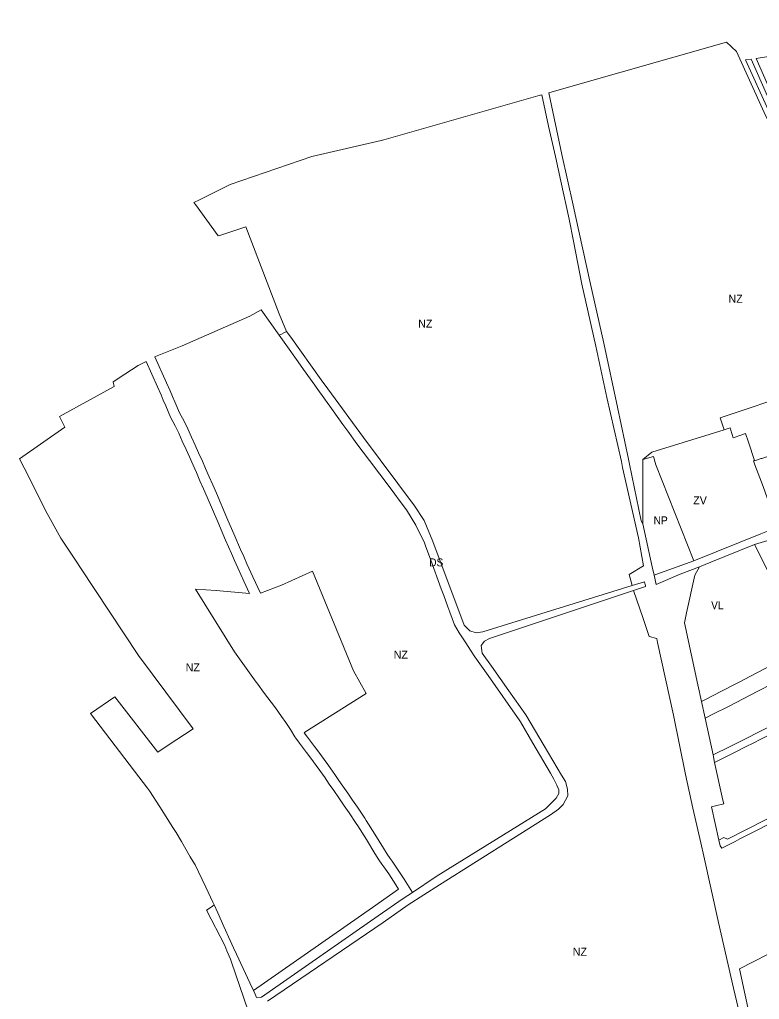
# Model space of a CAD drawing. Extents: x -650451 to -642268, y -1075216 to -1066610.
# Drawn here: x -649748 to -648639, y -1068079 to -1066610 of the extents above; entities that cross this region are included whole.
import ezdxf

# ---------------------------------------------------------------- set-up
doc = ezdxf.new("R2010")
doc.units = 0
doc.header["$LTSCALE"] = 4.8
for name, color, linetype, lineweight in [('11', 7, 'Continuous', 13), ('15', 7, 'Continuous', 13), ('24', 7, 'Continuous', 13), ('3', 7, 'Continuous', 13), ('34', 7, 'Continuous', 13), ('36', 7, 'Continuous', 13), ('40', 7, 'Continuous', 13), ('41', 7, 'Continuous', 13), ('45', 7, 'Continuous', 13), ('46', 7, 'Continuous', 13), ('48', 7, 'Continuous', 13), ('9', 7, 'Continuous', 13)]:
    doc.layers.add(name, color=color, linetype=linetype, lineweight=lineweight)
doc.layers.add('62', color=7, linetype='Continuous')

msp = doc.modelspace()

# ---------------------------------------------------------------- linework, layer by layer
at = {"layer": '11'}
for points in [[(-648611.64, -1067370.835), (-648633.54, -1067309.86), (-648645.88, -1067277.66), (-648648, -1067271.76), (-648646.48, -1067271.25)], [(-648646.48, -1067271.25), (-648646.37, -1067271.59), (-648636.12, -1067268.2), (-648635.22, -1067267.9), (-648628.49, -1067265.56), (-648621.35, -1067266.22), (-648617.66, -1067267.38), (-648614.66, -1067270.04), (-648612.52, -1067272.83), (-648610.22, -1067276.65), (-648595.89, -1067311.15), (-648594.02, -1067322.69), (-648593.64, -1067329.85), (-648593.68, -1067336.24), (-648594.65, -1067345.34), (-648595.34, -1067348.4), (-648596.35, -1067351.93)]]:
    msp.add_lwpolyline(points, dxfattribs=at)
at = {"layer": '15'}
for points in [[(-648708.26, -1067712.07), (-648683.06, -1067699.88), (-648666.59, -1067691.63), (-648660.83, -1067688.75), (-648638.59, -1067677.44), (-648616.23, -1067666.06), (-648607.28, -1067661.48), (-648594.06, -1067654.71), (-648571.81, -1067643.31), (-648566.04, -1067640.39), (-648549.61, -1067632.06), (-648527.31, -1067620.61), (-648504.95, -1067609.19), (-648482.69, -1067597.72), (-648507.31, -1067548.84), (-648518.97, -1067527)], [(-648452.72, -1067657.62), (-648477.94, -1067607.47), (-648500.14, -1067618.94), (-648522.4, -1067630.35), (-648544.55, -1067641.82), (-648566.86, -1067653.13), (-648574.67, -1067657.12), (-648589.17, -1067664.52), (-648611.49, -1067675.9), (-648633.79, -1067687.24), (-648651.39, -1067696.1), (-648655.83, -1067698.33), (-648678.44, -1067709.73), (-648692.17, -1067716.68), (-648706.08, -1067723.56), (-648708.26, -1067712.07)], [(-648699.593, -1067840.046), (-648699.59, -1067840.06), (-648692.08, -1067836.26), (-648686.7, -1067838.45), (-648628.99, -1067808.91), (-648606.09, -1067797.19), (-648584.13, -1067786.06), (-648561.71, -1067774.93), (-648539.31, -1067763.71), (-648516.73, -1067752.57)], [(-648624.76, -1067816.11), (-648645.11, -1067826.48), (-648658.42, -1067833.26), (-648668.085, -1067838.186), (-648675.26, -1067841.84), (-648695.27, -1067852.04)], [(-648695.27, -1067852.04), (-648697.7, -1067848.43), (-648699.621, -1067840.06), (-648699.593, -1067840.046)]]:
    msp.add_lwpolyline(points, dxfattribs=at)
at = {"layer": '24'}
for points in [[(-649358.95, -1067083.25), (-649355.57, -1067081.58), (-649351.87, -1067079.76), (-649349.99, -1067078.84), (-649347.85, -1067077.78)], [(-649159.179, -1067918.309), (-649123.43, -1067894.75), (-648959.69, -1067793.21), (-648943.93, -1067777.06), (-648939.85, -1067770), (-648939.93, -1067764.54), (-648942.46, -1067757.73), (-648947.01, -1067748.74), (-648952.34, -1067739.61), (-648978.53, -1067694.76), (-648997.32, -1067662.6), (-648998.24, -1067661.28), (-649045.77, -1067593.56), (-649065.72, -1067565.13), (-649072.12, -1067555.46), (-649079.32, -1067544.57), (-649087.32, -1067532.31), (-649089.24, -1067529.37), (-649096.29, -1067517.3), (-649103.13, -1067498.5), (-649106.04, -1067490.49), (-649112.33, -1067473.21), (-649115.87, -1067463.47), (-649131.44, -1067420.68), (-649139.36, -1067398.92), (-649140.99, -1067394.43), (-649154.11, -1067368.12), (-649167.95, -1067345.24), (-649178.82, -1067330.78), (-649185.7, -1067321.62), (-649192.72, -1067312.27), (-649223.7, -1067271.04), (-649242.45, -1067246.08), (-649255.97, -1067227.33), (-649263.28, -1067217.2), (-649278.24, -1067196.45), (-649303.71, -1067161.1), (-649305.72, -1067158.32), (-649322.28, -1067134.96), (-649330.45, -1067123.44), (-649349.04, -1067097.21), (-649358.95, -1067083.25)], [(-649347.85, -1067077.78), (-649341.72, -1067086.34), (-649296.02, -1067150.21), (-649286.18, -1067163.62), (-649232.55, -1067236.73), (-649155.84, -1067339.24), (-649141.36, -1067361.14), (-649128.54, -1067392.42), (-649081.51, -1067517.84), (-649073.12, -1067526.28), (-649063.49, -1067529.27), (-649053.79, -1067527.97), (-648829.54, -1067458.42)], [(-648796.8, -1067443.1), (-648787.13, -1067439.58), (-648737.46, -1067421.52), (-648636.68, -1067380.92), (-648611.64, -1067370.835), (-648606.91, -1067368.93)], [(-648554.52, -1067371.95), (-648556.9, -1067372.69), (-648577.58, -1067382.79), (-648591.81, -1067385.65), (-648611.43, -1067386.42), (-648646.13, -1067396.91)], [(-648646.13, -1067396.91), (-648711.76, -1067423.39), (-648728.95, -1067430.33)], [(-648728.95, -1067430.33), (-648757.97, -1067441.51), (-648793.71, -1067456.88), (-648794.7, -1067452.46), (-648795.88, -1067447.21), (-648796.8, -1067443.1)], [(-648829.54, -1067458.42), (-648811.4, -1067452.79), (-648811.21, -1067453.52), (-648809.97, -1067458.52), (-648809.65, -1067459.77), (-648827.86, -1067465.86)], [(-648827.86, -1067465.86), (-649043.58, -1067537.95), (-649051.36, -1067541.81), (-649056.25, -1067548.45), (-649054.62, -1067560), (-649040.88, -1067579.35), (-649014.81, -1067616.11), (-648989.29, -1067652.07), (-648961.65, -1067698.67), (-648935.54, -1067742.7), (-648929.93, -1067752.22), (-648926.79, -1067763.65), (-648926.42, -1067773.69), (-648933.16, -1067786.77), (-648940.02, -1067793.41), (-648952.15, -1067802.08), (-649118.66, -1067906.86), (-649165.63, -1067937.14), (-649203.19, -1067963.4), (-649376.467, -1068081.552)], [(-649397.466, -1068065.442), (-649394.83, -1068071.05), (-649392.88, -1068075.9), (-649385.41, -1068075.32), (-649210.54, -1067953.29), (-649172.99, -1067927.41), (-649159.179, -1067918.309)], [(-649363.01, -1068217.61), (-649405.33, -1068095.73), (-649430.62, -1068023.16), (-649432.13, -1068018.42), (-649437.23, -1068006.17), (-649440.52, -1067998.08), (-649467.89, -1067945.1), (-649462.36, -1067941.37), (-649459.13, -1067939.2), (-649456.24, -1067937.25)], [(-649456.24, -1067937.25), (-649450.93, -1067949.05), (-649441.79, -1067969.38), (-649432.34, -1067990.39), (-649427.31, -1068001.57)], [(-649427.31, -1068001.57), (-649423.04, -1068011.05), (-649402.99, -1068053.69), (-649397.466, -1068065.442)]]:
    msp.add_lwpolyline(points, dxfattribs=at)
at = {"layer": '3'}
for points in [[(-648720.1, -1067657.12), (-648707.73, -1067650.94), (-648685.55, -1067639.55), (-648663.31, -1067628.15), (-648641.16, -1067616.88), (-648618.83, -1067605.54), (-648596.43, -1067594.35), (-648574.23, -1067582.89), (-648551.91, -1067571.47), (-648507.31, -1067548.84)], [(-648507.31, -1067548.84), (-648482.69, -1067597.72), (-648504.95, -1067609.19), (-648527.31, -1067620.61), (-648549.61, -1067632.06), (-648566.04, -1067640.39), (-648571.81, -1067643.31), (-648594.06, -1067654.71), (-648607.28, -1067661.48), (-648616.23, -1067666.06), (-648638.59, -1067677.44), (-648660.83, -1067688.75), (-648666.59, -1067691.63), (-648683.06, -1067699.88), (-648708.26, -1067712.07), (-648720.1, -1067657.12)], [(-648706.08, -1067723.56), (-648692.17, -1067716.68), (-648678.44, -1067709.73), (-648655.83, -1067698.33), (-648651.39, -1067696.1), (-648633.79, -1067687.24), (-648611.49, -1067675.9), (-648589.17, -1067664.52), (-648574.67, -1067657.12), (-648566.86, -1067653.13), (-648544.55, -1067641.82), (-648522.4, -1067630.35), (-648500.14, -1067618.94), (-648477.94, -1067607.47), (-648452.72, -1067657.62)], [(-648699.593, -1067840.046), (-648710.96, -1067789.91), (-648704.614, -1067788.491), (-648692.53, -1067785.79), (-648693.78, -1067780.24), (-648706.08, -1067723.56)], [(-648516.73, -1067752.57), (-648539.31, -1067763.71), (-648561.71, -1067774.93), (-648584.13, -1067786.06), (-648606.09, -1067797.19), (-648628.99, -1067808.91), (-648686.7, -1067838.45), (-648692.08, -1067836.26), (-648699.59, -1067840.06), (-648699.593, -1067840.046)]]:
    msp.add_lwpolyline(points, dxfattribs=at)
at = {"layer": '34'}
for points in [[(-648728.95, -1067430.33), (-648711.76, -1067423.39), (-648646.13, -1067396.91), (-648610.29, -1067468.28)], [(-648725.8, -1067632.36), (-648731.06, -1067607.06), (-648751.29, -1067514.57), (-648748.53, -1067499.3), (-648735.59, -1067442.88), (-648728.95, -1067430.33)], [(-648567.3, -1067550.48), (-648577.53, -1067555.77), (-648630.2, -1067582.97), (-648652.5, -1067594.5), (-648669.32, -1067603.18), (-648674.49, -1067605.85), (-648696.71, -1067617.33), (-648718.9, -1067628.79), (-648725.8, -1067632.36)]]:
    msp.add_lwpolyline(points, dxfattribs=at)
at = {"layer": '36'}
for points in [[(-648691.66, -1067224.94), (-648697.59, -1067207.11), (-648676.84, -1067200.16), (-648602.26, -1067175.2), (-648603.17, -1067172.45), (-648580.15, -1067164.76), (-648579.12, -1067167.45), (-648547.68, -1067156.93), (-648526.39, -1067149.8), (-648525.95, -1067150.5), (-648510.01, -1067144.84), (-648499.79, -1067162.97), (-648495.63, -1067161.363), (-648489.1, -1067158.84)], [(-648646.48, -1067271.25), (-648655.57, -1067243.76), (-648659.66, -1067230.53), (-648666.88, -1067233.11), (-648678.37, -1067237.22), (-648680.03, -1067231.91), (-648682.43, -1067224.18), (-648683.07, -1067222.28), (-648691.66, -1067224.94)], [(-648596.35, -1067351.93), (-648595.34, -1067348.4), (-648594.65, -1067345.34), (-648593.68, -1067336.24), (-648593.64, -1067329.85), (-648594.02, -1067322.69), (-648595.89, -1067311.15), (-648610.22, -1067276.65), (-648612.52, -1067272.83), (-648614.66, -1067270.04), (-648617.66, -1067267.38), (-648621.35, -1067266.22), (-648628.49, -1067265.56), (-648635.22, -1067267.9), (-648636.12, -1067268.2), (-648646.37, -1067271.59), (-648646.48, -1067271.25)]]:
    msp.add_lwpolyline(points, dxfattribs=at)
at = {"layer": '40'}
for points in [[(-648813.78, -1067269.55), (-648800.02, -1067258.42), (-648706.47, -1067229.51), (-648691.66, -1067224.94)], [(-648691.66, -1067224.94), (-648683.07, -1067222.28), (-648682.43, -1067224.18), (-648680.03, -1067231.91), (-648678.37, -1067237.22), (-648666.88, -1067233.11), (-648659.66, -1067230.53), (-648655.57, -1067243.76), (-648646.48, -1067271.25)], [(-648737.46, -1067421.52), (-648794.03, -1067277.5), (-648797.88, -1067265.22), (-648813.78, -1067269.55)], [(-648646.48, -1067271.25), (-648648, -1067271.76), (-648645.88, -1067277.66), (-648633.54, -1067309.86), (-648611.64, -1067370.835), (-648636.68, -1067380.92), (-648737.46, -1067421.52)]]:
    msp.add_lwpolyline(points, dxfattribs=at)
at = {"layer": '41'}
for points in [[(-648507.31, -1067548.84), (-648551.91, -1067571.47), (-648574.23, -1067582.89), (-648596.43, -1067594.35), (-648618.83, -1067605.54), (-648641.16, -1067616.88), (-648663.31, -1067628.15), (-648685.55, -1067639.55), (-648707.73, -1067650.94), (-648720.1, -1067657.12), (-648725.8, -1067632.36)], [(-648725.8, -1067632.36), (-648718.9, -1067628.79), (-648696.71, -1067617.33), (-648674.49, -1067605.85), (-648669.32, -1067603.18), (-648652.5, -1067594.5), (-648630.2, -1067582.97), (-648577.53, -1067555.77), (-648567.3, -1067550.48)]]:
    msp.add_lwpolyline(points, dxfattribs=at)
at = {"layer": '45'}
msp.add_line((-648659.95, -1066670.89), (-648651.1, -1066669.56), dxfattribs=at)
for points in [[(-648571.96, -1066869.37), (-648574.62, -1066859.15), (-648577.1, -1066849.6), (-648587.25, -1066827.6), (-648625.44, -1066746.45), (-648659.95, -1066670.89)], [(-648651.1, -1066669.56), (-648619.11, -1066742.12), (-648582.52, -1066816.7), (-648569.13, -1066848.61), (-648566.63, -1066856.72), (-648563.48, -1066866.96), (-648560.2, -1066888.58), (-648528.01, -1067023.13), (-648518.72, -1067061.99), (-648514.86, -1067074.83), (-648507.88, -1067093.9), (-648483.31, -1067160.63), (-648480.57, -1067166.13), (-648458.73, -1067229.1)]]:
    msp.add_lwpolyline(points, dxfattribs=at)
at = {"layer": '46'}
for points in [[(-648643.925, -1066668.483), (-648612.98, -1066663.84), (-648598.4, -1066663.4), (-648573, -1066671.24), (-648556.09, -1066667.86), (-648540.65, -1066664.77), (-648512.33, -1066659.11), (-648454.2, -1066647.48), (-648357.53, -1066628.15), (-648332.26, -1066623.09), (-648300.86, -1066616.81), (-648270.88, -1066610.82), (-648268.64, -1066610.37), (-648266.07, -1066620.89), (-648261.93, -1066637.9), (-648192.53, -1066629.28)], [(-648954.86, -1066720.16), (-648925.03, -1066711.68), (-648688.24, -1066644.38), (-648673.407, -1066658.275)], [(-648673.407, -1066658.275), (-648631.791, -1066749.394), (-648615.972, -1066783.008)], [(-648513.842, -1066960.243), (-648534.701, -1066965.077), (-648553.323, -1066887.238), (-648556.637, -1066865.397), (-648559.94, -1066854.66), (-648562.542, -1066846.219), (-648576.145, -1066813.802), (-648612.763, -1066739.165), (-648643.925, -1066668.483)], [(-649347.85, -1067077.78), (-649359.18, -1067051.27), (-649377.05, -1067004.35), (-649408.78, -1066921.05), (-649440.34, -1066931.29), (-649448.16, -1066933.83), (-649450.37, -1066934.55), (-649484.59, -1066887.67), (-649486.96, -1066884.42), (-649484.88, -1066883.39), (-649480.52, -1066881.24), (-649432.38, -1066857.48), (-649309.81, -1066815.43), (-649206.01, -1066791.34), (-649202.23, -1066790.46), (-648970.96, -1066724.73), (-648965.39, -1066723.15)], [(-648965.39, -1066723.15), (-648955.15, -1066770.11), (-648944.75, -1066815.41), (-648936.7, -1066852.52), (-648924.32, -1066909.55), (-648917.76, -1066942.65), (-648905.06, -1067006.7), (-648899.1, -1067033.34), (-648884.26, -1067099.63), (-648867.82, -1067176.66), (-648845.94, -1067272.85), (-648844.16, -1067281.37), (-648820.39, -1067386.83), (-648812.91, -1067429.16), (-648834.01, -1067441.81), (-648829.54, -1067458.42)], [(-648813.81, -1067365.91), (-648816.06, -1067361.71), (-648833.66, -1067276.77), (-648835.29, -1067268.93), (-648851.87, -1067191.04), (-648872.31, -1067095.5), (-648893.02, -1067002.5), (-648914.11, -1066907.05), (-648918.27, -1066888.41), (-648935.19, -1066812.53), (-648954.86, -1066720.16)], [(-649545.203, -1067115.647), (-649544.16, -1067115.09), (-649504.26, -1067099.33), (-649403.08, -1067054.79), (-649385.73, -1067045.47), (-649358.95, -1067083.25)], [(-649358.95, -1067083.25), (-649349.04, -1067097.21), (-649330.45, -1067123.44), (-649322.28, -1067134.96), (-649305.72, -1067158.32), (-649303.71, -1067161.1), (-649278.24, -1067196.45), (-649263.28, -1067217.2), (-649255.97, -1067227.33), (-649242.45, -1067246.08), (-649223.7, -1067271.04), (-649192.72, -1067312.27), (-649185.7, -1067321.62), (-649178.82, -1067330.78), (-649167.95, -1067345.24), (-649154.11, -1067368.12), (-649140.99, -1067394.43), (-649139.36, -1067398.92), (-649131.44, -1067420.68), (-649115.87, -1067463.47), (-649112.33, -1067473.21), (-649106.04, -1067490.49), (-649103.13, -1067498.5), (-649096.29, -1067517.3), (-649089.24, -1067529.37), (-649087.32, -1067532.31), (-649079.32, -1067544.57), (-649072.12, -1067555.46), (-649065.72, -1067565.13), (-649045.77, -1067593.56), (-648998.24, -1067661.28), (-648997.32, -1067662.6), (-648978.53, -1067694.76), (-648952.34, -1067739.61), (-648947.01, -1067748.74), (-648942.46, -1067757.73), (-648939.93, -1067764.54), (-648939.85, -1067770), (-648943.93, -1067777.06), (-648959.69, -1067793.21), (-649123.43, -1067894.75), (-649159.179, -1067918.309)], [(-648829.54, -1067458.42), (-649053.79, -1067527.97), (-649063.49, -1067529.27), (-649073.12, -1067526.28), (-649081.51, -1067517.84), (-649128.54, -1067392.42), (-649141.36, -1067361.14), (-649155.84, -1067339.24), (-649232.55, -1067236.73), (-649286.18, -1067163.62), (-649296.02, -1067150.21), (-649341.72, -1067086.34), (-649347.85, -1067077.78)], [(-649456.24, -1067937.25), (-649458.27, -1067933.03), (-649469.14, -1067910.4), (-649480.04, -1067887.69), (-649485.13, -1067877.09), (-649485.91, -1067875.74), (-649492.19, -1067864.93), (-649505.41, -1067842.16), (-649513.19, -1067828.77), (-649518.25, -1067820.92), (-649531.93, -1067799.68), (-649538.12, -1067790.06), (-649553.44, -1067766.28), (-649556.18, -1067762.02), (-649569.12, -1067745.16), (-649619.17, -1067679.93), (-649641.76, -1067650.46), (-649605.24, -1067625.23), (-649541.04, -1067708.33), (-649525.16, -1067697.87), (-649488.04, -1067673.44), (-649569.67, -1067563.37), (-649656.86, -1067431.78), (-649663.47, -1067421.79), (-649686.19, -1067387.51), (-649709.26, -1067345.83), (-649734.42, -1067295.72), (-649748.13, -1067268.42), (-649680.46, -1067221.12), (-649688.23, -1067205.17), (-649606.41, -1067160.45), (-649607.82, -1067153.24), (-649590.2, -1067141.88), (-649570.18, -1067128.98), (-649558.469, -1067122.73)], [(-649558.469, -1067122.73), (-649541.537, -1067160.722), (-649536.075, -1067172.622), (-649532.831, -1067180.855), (-649529.013, -1067189.389), (-649521.663, -1067206.124), (-649514.869, -1067218.957)], [(-649159.179, -1067918.309), (-649171.389, -1067898.756), (-649182.332, -1067882.285), (-649189.614, -1067871.638), (-649192.493, -1067867.375), (-649196.89, -1067861.042), (-649202.625, -1067852), (-649215.571, -1067831.276), (-649228.486, -1067810.867), (-649230.661, -1067807.193), (-649241.584, -1067790.752), (-649249.085, -1067780.02), (-649256.092, -1067769.48), (-649265.941, -1067755.582), (-649270.491, -1067749.283), (-649276.322, -1067740.385), (-649277.961, -1067738.175), (-649285.826, -1067726.842), (-649300.936, -1067706.414), (-649306.005, -1067699.828), (-649316.244, -1067685.919), (-649321.3, -1067679), (-649320.47, -1067678.44), (-649228.52, -1067620.294), (-649247.518, -1067586.255), (-649308.75, -1067437.11), (-649355.44, -1067457.94), (-649387.17, -1067469.893), (-649398.28, -1067445.49), (-649407.4, -1067425.77), (-649412.1, -1067415.11), (-649416.8, -1067404.65), (-649425.49, -1067384.46), (-649437.27, -1067357.17), (-649452.95, -1067320.25), (-649458.63, -1067307.53), (-649463.9, -1067295.72), (-649469.21, -1067282.94), (-649474.15, -1067272.12), (-649479.85, -1067259.45), (-649484.93, -1067248.19), (-649490.53, -1067236.1), (-649495.8, -1067223.89), (-649501.49, -1067212.17), (-649508.15, -1067199.59), (-649515.3, -1067183.31), (-649519, -1067175.04), (-649522.27, -1067166.74), (-649527.87, -1067154.54), (-649545.203, -1067115.647)], [(-648495.63, -1067161.363), (-648499.79, -1067162.97), (-648510.01, -1067144.84), (-648525.95, -1067150.5), (-648526.39, -1067149.8), (-648547.68, -1067156.93), (-648579.12, -1067167.45), (-648580.15, -1067164.76), (-648603.17, -1067172.45), (-648602.26, -1067175.2), (-648676.84, -1067200.16), (-648697.59, -1067207.11), (-648691.66, -1067224.94)], [(-649514.869, -1067218.957), (-649509.44, -1067230.141), (-649504.224, -1067242.225), (-649498.572, -1067254.427), (-649493.526, -1067265.611), (-649487.812, -1067278.312), (-649482.963, -1067288.934), (-649477.677, -1067301.655), (-649472.327, -1067313.644), (-649466.703, -1067326.24)], [(-648691.66, -1067224.94), (-648706.47, -1067229.51), (-648800.02, -1067258.42), (-648813.78, -1067269.55)], [(-648813.78, -1067269.55), (-648813.8, -1067322.02), (-648813.81, -1067365.91)], [(-649466.703, -1067326.24), (-649451.059, -1067363.074), (-649439.265, -1067390.397), (-649430.531, -1067410.689), (-649425.804, -1067421.21), (-649421.071, -1067431.944)], [(-649421.071, -1067431.944), (-649411.913, -1067451.746), (-649403.34, -1067470.579), (-649453.39, -1067466.13)], [(-649453.39, -1067466.13), (-649484.28, -1067463.88), (-649425.69, -1067557.7), (-649393.23, -1067603.28), (-649391.04, -1067606.27)], [(-649376.467, -1068081.552), (-649203.19, -1067963.4), (-649165.63, -1067937.14), (-649118.66, -1067906.86), (-648952.15, -1067802.08), (-648940.02, -1067793.41), (-648933.16, -1067786.77), (-648926.42, -1067773.69), (-648926.79, -1067763.65), (-648929.93, -1067752.22), (-648935.54, -1067742.7), (-648961.65, -1067698.67), (-648989.29, -1067652.07), (-649014.81, -1067616.11), (-649040.88, -1067579.35), (-649054.62, -1067560), (-649056.25, -1067548.45), (-649051.36, -1067541.81), (-649043.58, -1067537.95), (-648827.86, -1067465.86)], [(-648827.86, -1067465.86), (-648813.94, -1067506.27), (-648804.08, -1067534.88), (-648792.97, -1067537.86), (-648791.68, -1067543.78), (-648767.84, -1067652.98), (-648749.97, -1067741.49), (-648738.7, -1067792.04), (-648727.05, -1067844.33), (-648722.09, -1067863.84), (-648700.16, -1067963.42), (-648677.61, -1068061.74), (-648662.71, -1068124.76), (-648655.88, -1068153.63), (-648634.84, -1068248.76), (-648615.87, -1068327.3), (-648594.38, -1068425.02), (-648573.96, -1068518.34), (-648572.95, -1068522.97), (-648561.032, -1068578.982), (-648566.33, -1068582.22), (-648579.97, -1068587.39), (-648580.062, -1068590.087)], [(-649391.04, -1067606.27), (-649382.53, -1067618.33), (-649364.69, -1067641.98)], [(-649364.69, -1067641.98), (-649355.46, -1067654.85), (-649349.12, -1067663.84), (-649341.81, -1067674.33), (-649335.26, -1067685.21), (-649333.74, -1067687.4)], [(-649333.74, -1067687.4), (-649328.34, -1067694.79), (-649317.99, -1067708.85), (-649312.91, -1067715.45), (-649298.02, -1067735.58), (-649290.15, -1067746.92)], [(-649290.15, -1067746.92), (-649288.63, -1067748.97), (-649282.85, -1067757.79)], [(-649282.85, -1067757.79), (-649278.14, -1067764.31), (-649268.46, -1067777.97), (-649261.48, -1067788.47), (-649253.98, -1067799.2), (-649243.37, -1067815.17)], [(-649243.37, -1067815.17), (-649241.28, -1067818.7), (-649228.27, -1067839.26), (-649215.32, -1067859.99), (-649209.39, -1067869.34), (-649204.87, -1067875.85)], [(-649204.87, -1067875.85), (-649202.02, -1067880.07), (-649194.77, -1067890.67), (-649184, -1067906.88)], [(-649184, -1067906.88), (-649179.96, -1067913.35), (-649219.088, -1067940.964), (-649397.466, -1068065.442), (-649402.99, -1068053.69)], [(-649402.99, -1068053.69), (-649423.04, -1068011.05), (-649427.31, -1068001.57), (-649432.34, -1067990.39), (-649441.79, -1067969.38), (-649450.93, -1067949.05), (-649456.24, -1067937.25)], [(-648668.92, -1068032.96), (-648605.323, -1068000.463), (-648597.93, -1067996.72)], [(-648551.041, -1068573.16), (-648559.91, -1068532.62), (-648587.39, -1068405.82), (-648610.14, -1068304.32), (-648630.99, -1068209.19), (-648644.73, -1068145.27), (-648649.74, -1068121.95), (-648651.89, -1068111.95), (-648668.92, -1068032.96)]]:
    msp.add_lwpolyline(points, dxfattribs=at)
at = {"layer": '48'}
for points in [[(-648813.81, -1067365.91), (-648813.8, -1067322.02), (-648813.78, -1067269.55)], [(-648813.78, -1067269.55), (-648797.88, -1067265.22), (-648794.03, -1067277.5), (-648737.46, -1067421.52), (-648787.13, -1067439.58), (-648796.8, -1067443.1)], [(-648796.8, -1067443.1), (-648799.58, -1067430.4), (-648813.81, -1067365.91)]]:
    msp.add_lwpolyline(points, dxfattribs=at)
at = {"layer": '9'}
msp.add_lwpolyline([(-648646.13, -1067396.91), (-648611.43, -1067386.42), (-648591.81, -1067385.65), (-648562.34, -1067442.47), (-648610.29, -1067468.28)], close=True, dxfattribs=at)

# ---------------------------------------------------------------- texts
at = {"layer": '62'}
for s, p in [('NZ', (-648685.398, -1067034.8)), ('NZ', (-649150.55, -1067071.999)), ('ZV', (-648738.227, -1067336.795)), ('NZ', (-649187.305, -1067568.064)), ('NZ', (-649499.142, -1067587.122)), ('NZ', (-648918.858, -1068013.306))]:
    msp.add_text(s, height=12, dxfattribs=at).set_placement(p)
at = {"layer": '62', "width": 0.95}
for s, p in [('NP', (-648797.566, -1067366.85)), ('DS', (-649134.008, -1067429.806)), ('VL', (-648711.374, -1067493.927))]:
    msp.add_text(s, height=12, dxfattribs=at).set_placement(p)

doc.saveas('drawing.dxf')
